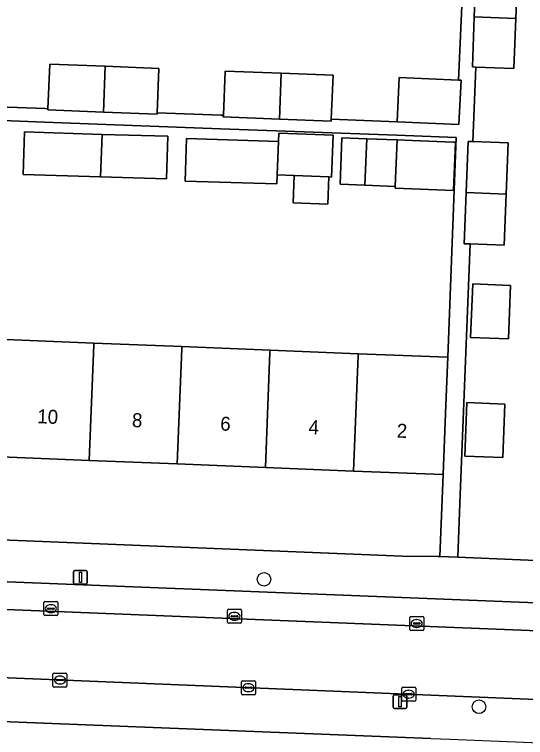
# Model space of a CAD drawing. Extents: x 160732 to 162107, y 387428 to 388479.
# Drawn here: x 161367.1 to 161403.7, y 387607.2 to 387659 of the extents above; entities that cross this region are included whole.
import ezdxf

# ---------------------------------------------------------------- set-up
doc = ezdxf.new("R2010")
doc.units = 0
for name, color, linetype in [('IMGEO_Boom', 7, 'Continuous'), ('IMGEO_Erf', 7, 'Continuous'), ('IMGEO_Kolk', 7, 'Continuous'), ('IMGEO_Lichtmast', 7, 'Continuous'), ('IMGEO_Pand', 7, 'Continuous'), ('IMGEO_Pand_nummerreeks', 7, 'Continuous'), ('IMGEO_Parkeervlak_open', 7, 'Continuous'), ('IMGEO_Rijbaan_lokaal_open', 7, 'Continuous'), ('IMGEO_Voetpad_open', 7, 'Continuous')]:
    doc.layers.add(name, color=color, linetype=linetype)

msp = doc.modelspace()

# ---------------------------------------------------------------- linework, layer by layer
at = {"layer": 'IMGEO_Boom'}
for centre in [(161384.952, 387618.539), (161400.35, 387609.407)]:
    msp.add_circle(centre, 0.489, dxfattribs=at)
at = {"layer": 'IMGEO_Erf'}
for points in [[(161423.669, 387678.065), (161401.302, 387678.816), (161401.063, 387671.695), (161403.825, 387671.588), (161403.687, 387667.994), (161400.925, 387668.101), (161400.706, 387662.444), (161403.124, 387662.35), (161402.985, 387658.751), (161402.846, 387655.152), (161400.115, 387655.258), (161399.908, 387649.924), (161402.444, 387649.826), (161402.303, 387646.156), (161402.162, 387642.485), (161399.705, 387642.58), (161399.009, 387624.587), (161398.822, 387620.123), (161419, 387619.277), (161421.33, 387619.212)], [(161364.544, 387652.468), (161369.269, 387652.282), (161369.482, 387652.274), (161369.609, 387655.478), (161373.584, 387655.32), (161377.421, 387655.167), (161377.295, 387651.987), (161381.877, 387651.818), (161382.041, 387651.812), (161382.167, 387654.978), (161386.19, 387654.818), (161389.897, 387654.67), (161389.772, 387651.523), (161394.49, 387651.346), (161394.634, 387654.518), (161398.889, 387654.324), (161399.328, 387664.468)], [(161366.46, 387635.725), (161372.769, 387635.472), (161379.077, 387635.22), (161385.385, 387634.967), (161391.693, 387634.714), (161398.121, 387634.457), (161398.711, 387650.213), (161394.454, 387650.372), (161381.841, 387650.844), (161369.232, 387651.308), (161356.624, 387651.805)], [(161396.894, 387607.128), (161354.697, 387608.799), (161353.887, 387588.126)]]:
    msp.add_lwpolyline(points, dxfattribs=at)
for points in [[(161367.703, 387647.558), (161367.795, 387650.608), (161373.369, 387650.439), (161378.066, 387650.297), (161377.974, 387647.247), (161373.247, 387647.39)], [(161379.405, 387650.136), (161385.995, 387649.937), (161386.019, 387650.531), (161389.902, 387650.376), (161389.782, 387647.376), (161389.605, 387647.383), (161389.527, 387645.422), (161387.04, 387645.521), (161387.118, 387647.482), (161385.899, 387647.531), (161385.862, 387646.888), (161379.313, 387647.086)], [(161390.535, 387650.199), (161392.309, 387650.128), (161394.475, 387650.042), (161394.487, 387650.042), (161395.568, 387649.998), (161398.516, 387649.88), (161398.662, 387649.874), (161398.524, 387646.416), (161394.337, 387646.582), (161394.342, 387646.708), (161392.176, 387646.794), (161390.402, 387646.865)], [(161402.609, 387639.608), (161402.461, 387635.777), (161399.75, 387635.881), (161399.898, 387639.712)], [(161402.199, 387631.102), (161402.051, 387627.271), (161399.34, 387627.375), (161399.488, 387631.206)], [(161397.784, 387626.046), (161391.357, 387626.303), (161385.049, 387626.556), (161378.741, 387626.809), (161372.432, 387627.061), (161366.124, 387627.314), (161359.816, 387627.566), (161353.508, 387627.819), (161347.2, 387628.071), (161340.892, 387628.324), (161334.584, 387628.577), (161328.275, 387628.829), (161321.967, 387629.082), (161315.659, 387629.334), (161309.351, 387629.587), (161303.043, 387629.84), (161296.615, 387630.097), (161296.376, 387624.211), (161394.861, 387620.206), (161397.417, 387620.182), (161397.549, 387620.176)]]:
    msp.add_lwpolyline(points, close=True, dxfattribs=at)
at = {"layer": 'IMGEO_Kolk'}
for p, q in [((161369.189, 387616.014), (161369.189, 387616.866)), ((161369.264, 387616.94), (161370.116, 387616.94)), ((161369.677, 387616.72), (161369.702, 387616.72)), ((161370.19, 387616.866), (161370.19, 387616.014)), ((161369.448, 387616.434), (161369.448, 387616.446)), ((161369.886, 387616.397), (161369.488, 387616.397)), ((161369.491, 387616.483), (161369.889, 387616.483)), ((161369.7, 387616.16), (161369.675, 387616.16)), ((161369.932, 387616.446), (161369.932, 387616.434)), ((161382.331, 387615.463), (161382.331, 387616.315)), ((161382.406, 387616.389), (161383.258, 387616.389)), ((161382.819, 387616.169), (161382.844, 387616.169)), ((161383.332, 387616.315), (161383.332, 387615.463)), ((161370.116, 387615.94), (161369.264, 387615.94)), ((161382.59, 387615.883), (161382.59, 387615.895)), ((161383.028, 387615.846), (161382.63, 387615.846)), ((161382.633, 387615.932), (161383.031, 387615.932)), ((161382.842, 387615.609), (161382.817, 387615.609)), ((161383.074, 387615.895), (161383.074, 387615.883)), ((161395.388, 387614.947), (161395.388, 387615.799)), ((161395.463, 387615.873), (161396.315, 387615.873)), ((161395.876, 387615.653), (161395.901, 387615.653)), ((161396.389, 387615.799), (161396.389, 387614.947)), ((161383.258, 387615.389), (161382.406, 387615.389)), ((161395.647, 387615.367), (161395.647, 387615.379)), ((161396.085, 387615.33), (161395.687, 387615.33)), ((161395.69, 387615.416), (161396.088, 387615.416)), ((161395.899, 387615.093), (161395.874, 387615.093)), ((161396.131, 387615.379), (161396.131, 387615.367)), ((161396.315, 387614.873), (161395.463, 387614.873)), ((161369.838, 387610.893), (161369.838, 387611.745)), ((161369.913, 387611.819), (161370.765, 387611.819)), ((161370.326, 387611.599), (161370.351, 387611.599)), ((161370.839, 387611.745), (161370.839, 387610.893)), ((161370.097, 387611.313), (161370.097, 387611.325)), ((161370.535, 387611.276), (161370.137, 387611.276)), ((161370.14, 387611.362), (161370.538, 387611.362)), ((161370.349, 387611.039), (161370.324, 387611.039)), ((161370.581, 387611.325), (161370.581, 387611.313)), ((161383.339, 387610.344), (161383.339, 387611.196)), ((161383.414, 387611.27), (161384.266, 387611.27)), ((161383.827, 387611.05), (161383.852, 387611.05)), ((161384.34, 387611.196), (161384.34, 387610.344)), ((161370.765, 387610.819), (161369.913, 387610.819)), ((161383.598, 387610.764), (161383.598, 387610.776)), ((161384.036, 387610.727), (161383.638, 387610.727)), ((161383.641, 387610.813), (161384.039, 387610.813)), ((161383.85, 387610.49), (161383.825, 387610.49)), ((161384.082, 387610.776), (161384.082, 387610.764)), ((161394.813, 387609.878), (161394.813, 387610.73)), ((161394.888, 387610.804), (161395.74, 387610.804)), ((161395.301, 387610.584), (161395.326, 387610.584)), ((161395.814, 387610.73), (161395.814, 387609.878)), ((161384.266, 387610.27), (161383.414, 387610.27)), ((161395.072, 387610.298), (161395.072, 387610.31)), ((161395.51, 387610.261), (161395.112, 387610.261)), ((161395.115, 387610.347), (161395.513, 387610.347)), ((161395.324, 387610.024), (161395.299, 387610.024)), ((161395.556, 387610.31), (161395.556, 387610.298)), ((161395.74, 387609.804), (161394.888, 387609.804))]:
    msp.add_line(p, q, dxfattribs=at)
for points in [[(161369.189, 387616.014), (161369.189, 387616.866)], [(161369.264, 387616.94), (161370.116, 387616.94)], [(161370.19, 387616.866), (161370.19, 387616.014)], [(161382.331, 387615.463), (161382.331, 387616.315)], [(161382.406, 387616.389), (161383.258, 387616.389)], [(161383.332, 387616.315), (161383.332, 387615.463)], [(161370.116, 387615.94), (161369.264, 387615.94)], [(161395.388, 387614.947), (161395.388, 387615.799)], [(161395.463, 387615.873), (161396.315, 387615.873)], [(161396.389, 387615.799), (161396.389, 387614.947)], [(161383.258, 387615.389), (161382.406, 387615.389)], [(161396.315, 387614.873), (161395.463, 387614.873)], [(161369.838, 387610.893), (161369.838, 387611.745)], [(161369.913, 387611.819), (161370.765, 387611.819)], [(161370.839, 387611.745), (161370.839, 387610.893)], [(161383.339, 387610.344), (161383.339, 387611.196)], [(161383.414, 387611.27), (161384.266, 387611.27)], [(161384.34, 387611.196), (161384.34, 387610.344)], [(161370.765, 387610.819), (161369.913, 387610.819)], [(161394.813, 387609.878), (161394.813, 387610.73)], [(161394.888, 387610.804), (161395.74, 387610.804)], [(161395.814, 387610.73), (161395.814, 387609.878)], [(161384.266, 387610.27), (161383.414, 387610.27)], [(161395.74, 387609.804), (161394.888, 387609.804)]]:
    msp.add_lwpolyline(points, dxfattribs=at)
for centre, radius, start, end in [((161369.266, 387616.864), 0.0765, 91.552, 178.448), ((161369.266, 387616.864), 0.0765, 91.552, 178.448), ((161370.114, 387616.864), 0.0765, 1.552, 88.448), ((161370.114, 387616.864), 0.0765, 1.552, 88.448), ((161369.488, 387616.443), 0.0403, 85.8775, 175.7526), ((161369.485, 387616.433), 0.0366, 178.938, 274.7102), ((161369.889, 387616.44), 0.043, 264.8664, 352.4533), ((161369.893, 387616.445), 0.0386, 1.7309, 96.639), ((161382.408, 387616.313), 0.0765, 91.552, 178.448), ((161382.408, 387616.313), 0.0765, 91.552, 178.448), ((161383.256, 387616.313), 0.0765, 1.552, 88.448), ((161383.256, 387616.313), 0.0765, 1.552, 88.448), ((161369.266, 387616.016), 0.0765, 181.552, 268.448), ((161369.266, 387616.016), 0.0765, 181.552, 268.448), ((161370.114, 387616.016), 0.0765, 271.552, 358.448), ((161370.114, 387616.016), 0.0765, 271.552, 358.448), ((161382.63, 387615.892), 0.0403, 85.8775, 175.7526), ((161382.627, 387615.882), 0.0366, 178.938, 274.7102), ((161383.031, 387615.889), 0.043, 264.8664, 352.4533), ((161383.035, 387615.894), 0.0386, 1.7309, 96.639), ((161395.465, 387615.797), 0.0765, 91.552, 178.448), ((161395.465, 387615.797), 0.0765, 91.552, 178.448), ((161396.313, 387615.797), 0.0765, 1.552, 88.448), ((161396.313, 387615.797), 0.0765, 1.552, 88.448), ((161382.408, 387615.465), 0.0765, 181.552, 268.448), ((161382.408, 387615.465), 0.0765, 181.552, 268.448), ((161383.256, 387615.465), 0.0765, 271.552, 358.448), ((161383.256, 387615.465), 0.0765, 271.552, 358.448), ((161395.687, 387615.376), 0.0403, 85.8775, 175.7526), ((161395.684, 387615.366), 0.0366, 178.938, 274.7102), ((161396.088, 387615.373), 0.043, 264.8664, 352.4533), ((161396.092, 387615.378), 0.0386, 1.7309, 96.639), ((161395.465, 387614.949), 0.0765, 181.552, 268.448), ((161395.465, 387614.949), 0.0765, 181.552, 268.448), ((161396.313, 387614.949), 0.0765, 271.552, 358.448), ((161396.313, 387614.949), 0.0765, 271.552, 358.448), ((161369.915, 387611.743), 0.0765, 91.552, 178.448), ((161369.915, 387611.743), 0.0765, 91.552, 178.448), ((161370.763, 387611.743), 0.0765, 1.552, 88.448), ((161370.763, 387611.743), 0.0765, 1.552, 88.448), ((161370.137, 387611.322), 0.0403, 85.8775, 175.7526), ((161370.134, 387611.312), 0.0366, 178.938, 274.7102), ((161370.538, 387611.319), 0.043, 264.8664, 352.4533), ((161370.542, 387611.324), 0.0386, 1.7309, 96.639), ((161383.416, 387611.194), 0.0765, 91.552, 178.448), ((161383.416, 387611.194), 0.0765, 91.552, 178.448), ((161384.264, 387611.194), 0.0765, 1.552, 88.448), ((161384.264, 387611.194), 0.0765, 1.552, 88.448), ((161369.915, 387610.895), 0.0765, 181.552, 268.448), ((161369.915, 387610.895), 0.0765, 181.552, 268.448), ((161370.763, 387610.895), 0.0765, 271.552, 358.448), ((161370.763, 387610.895), 0.0765, 271.552, 358.448), ((161383.638, 387610.773), 0.0403, 85.8775, 175.7526), ((161383.635, 387610.763), 0.0366, 178.938, 274.7102), ((161384.039, 387610.77), 0.043, 264.8664, 352.4533), ((161384.043, 387610.775), 0.0386, 1.7309, 96.639), ((161394.89, 387610.728), 0.0765, 91.552, 178.448), ((161394.89, 387610.728), 0.0765, 91.552, 178.448), ((161395.738, 387610.728), 0.0765, 1.552, 88.448), ((161395.738, 387610.728), 0.0765, 1.552, 88.448), ((161383.416, 387610.346), 0.0765, 181.552, 268.448), ((161383.416, 387610.346), 0.0765, 181.552, 268.448), ((161384.264, 387610.346), 0.0765, 271.552, 358.448), ((161384.264, 387610.346), 0.0765, 271.552, 358.448), ((161394.89, 387609.88), 0.0765, 181.552, 268.448), ((161394.89, 387609.88), 0.0765, 181.552, 268.448), ((161395.112, 387610.307), 0.0403, 85.8775, 175.7526), ((161395.109, 387610.297), 0.0366, 178.938, 274.7102), ((161395.513, 387610.304), 0.043, 264.8664, 352.4533), ((161395.517, 387610.309), 0.0386, 1.7309, 96.639), ((161395.738, 387609.88), 0.0765, 271.552, 358.448), ((161395.738, 387609.88), 0.0765, 271.552, 358.448)]:
    msp.add_arc(centre, radius, start, end, dxfattribs=at)
for centre, major_axis, ratio, start_param, end_param in [((161369.676, 387616.44), (-0.387, 0.002), 0.722429, 4.712389, 7.853982), ((161369.701, 387616.44), (-0.39, 0.002), 0.717154, 1.570796, 4.712389), ((161382.818, 387615.889), (-0.387, 0.002), 0.722429, 4.712389, 7.853982), ((161382.843, 387615.889), (-0.39, 0.002), 0.717154, 1.570796, 4.712389), ((161395.875, 387615.373), (-0.387, 0.002), 0.722429, 4.712389, 7.853982), ((161395.9, 387615.373), (-0.39, 0.002), 0.717154, 1.570796, 4.712389), ((161370.325, 387611.319), (-0.387, 0.002), 0.722429, 4.712389, 7.853982), ((161370.35, 387611.319), (-0.39, 0.002), 0.717154, 1.570796, 4.712389), ((161383.826, 387610.77), (-0.387, 0.002), 0.722429, 4.712389, 7.853982), ((161383.851, 387610.77), (-0.39, 0.002), 0.717154, 1.570796, 4.712389), ((161395.3, 387610.304), (-0.387, 0.002), 0.722429, 4.712389, 7.853982), ((161395.325, 387610.304), (-0.39, 0.002), 0.717154, 1.570796, 4.712389)]:
    msp.add_ellipse(centre, major_axis=major_axis, ratio=ratio, start_param=start_param, end_param=end_param, dxfattribs=at)
at = {"layer": 'IMGEO_Lichtmast'}
for p, q in [((161371.308, 387618.281), (161371.308, 387619.081)), ((161371.308, 387619.081), (161371.308, 387618.281)), ((161371.408, 387619.181), (161372.198, 387619.181)), ((161372.198, 387619.181), (161371.408, 387619.181)), ((161372.298, 387619.081), (161372.298, 387618.281)), ((161372.298, 387618.281), (161372.298, 387619.081)), ((161372.198, 387618.181), (161371.408, 387618.181)), ((161371.408, 387618.181), (161372.198, 387618.181)), ((161394.194, 387609.369), (161394.194, 387610.169)), ((161394.194, 387610.169), (161394.194, 387609.369)), ((161394.294, 387610.269), (161395.084, 387610.269)), ((161395.084, 387610.269), (161394.294, 387610.269)), ((161395.184, 387610.169), (161395.184, 387609.369)), ((161395.184, 387609.369), (161395.184, 387610.169)), ((161395.084, 387609.269), (161394.294, 387609.269)), ((161394.294, 387609.269), (161395.084, 387609.269))]:
    msp.add_line(p, q, dxfattribs=at)
for points in [[(161371.728, 387619.056), (161371.878, 387619.056), (161371.878, 387618.306), (161371.728, 387618.306), (161371.728, 387619.056)], [(161394.614, 387610.144), (161394.764, 387610.144), (161394.764, 387609.394), (161394.614, 387609.394), (161394.614, 387610.144)]]:
    msp.add_lwpolyline(points, dxfattribs=at)
for centre, start, end in [((161371.408, 387619.081), 90, 180), ((161371.408, 387619.081), 90, 180), ((161372.198, 387619.081), 0, 90), ((161372.198, 387619.081), 360, 90), ((161371.408, 387618.281), 180, 270), ((161371.408, 387618.281), 180, 270), ((161372.198, 387618.281), 270, 0), ((161372.198, 387618.281), 270, 0), ((161394.294, 387610.169), 90, 180), ((161394.294, 387610.169), 90, 180), ((161395.084, 387610.169), 0, 90), ((161395.084, 387610.169), 360, 90), ((161394.294, 387609.369), 180, 270), ((161394.294, 387609.369), 180, 270), ((161395.084, 387609.369), 270, 0), ((161395.084, 387609.369), 270, 0)]:
    msp.add_arc(centre, 0.1, start, end, dxfattribs=at)
at = {"layer": 'IMGEO_Pand'}
for points in [[(161403.124, 387662.35), (161400.706, 387662.444), (161400.153, 387662.465), (161400.014, 387658.866), (161402.985, 387658.751)], [(161402.985, 387658.751), (161400.014, 387658.866), (161399.875, 387655.267), (161400.115, 387655.258), (161402.846, 387655.152)], [(161373.584, 387655.32), (161369.609, 387655.478), (161369.482, 387652.274), (161369.478, 387652.184), (161373.452, 387652.026)], [(161373.584, 387655.32), (161373.452, 387652.026), (161377.29, 387651.873), (161377.295, 387651.987), (161377.421, 387655.167)], [(161386.19, 387654.818), (161382.167, 387654.978), (161382.041, 387651.812), (161382.036, 387651.684), (161386.059, 387651.524)], [(161386.19, 387654.818), (161386.059, 387651.524), (161389.766, 387651.377), (161389.772, 387651.523), (161389.897, 387654.67)], [(161399.061, 387654.316), (161398.889, 387654.324), (161394.634, 387654.518), (161394.49, 387651.346), (161398.917, 387651.145)], [(161367.795, 387650.608), (161367.703, 387647.558), (161373.247, 387647.39), (161373.369, 387650.439)], [(161377.974, 387647.247), (161378.066, 387650.297), (161373.369, 387650.439), (161373.247, 387647.39)], [(161389.902, 387650.376), (161386.019, 387650.531), (161385.995, 387649.937), (161385.899, 387647.531), (161387.118, 387647.482), (161389.605, 387647.383), (161389.782, 387647.376)], [(161385.995, 387649.937), (161379.405, 387650.136), (161379.313, 387647.086), (161385.862, 387646.888), (161385.899, 387647.531)], [(161392.309, 387650.128), (161390.535, 387650.199), (161390.402, 387646.865), (161392.176, 387646.794)], [(161394.487, 387650.042), (161394.475, 387650.042), (161392.309, 387650.128), (161392.176, 387646.794), (161394.342, 387646.708)], [(161398.662, 387649.874), (161398.516, 387649.88), (161395.568, 387649.998), (161394.487, 387650.042), (161394.342, 387646.708), (161394.337, 387646.582), (161398.524, 387646.416)], [(161402.444, 387649.826), (161399.908, 387649.924), (161399.573, 387649.937), (161399.432, 387646.266), (161402.303, 387646.156)], [(161389.605, 387647.383), (161387.118, 387647.482), (161387.04, 387645.521), (161389.527, 387645.422)], [(161402.303, 387646.156), (161399.432, 387646.266), (161399.29, 387642.596), (161399.705, 387642.58), (161402.162, 387642.485)], [(161402.609, 387639.608), (161399.898, 387639.712), (161399.75, 387635.881), (161402.461, 387635.777)], [(161366.124, 387627.314), (161372.432, 387627.061), (161372.764, 387635.341), (161372.769, 387635.472), (161366.46, 387635.725), (161366.455, 387635.594)], [(161379.072, 387635.088), (161379.077, 387635.22), (161372.769, 387635.472), (161372.764, 387635.341), (161372.432, 387627.061), (161378.741, 387626.809)], [(161378.741, 387626.809), (161385.049, 387626.556), (161385.38, 387634.835), (161385.385, 387634.967), (161379.077, 387635.22), (161379.072, 387635.088)], [(161391.688, 387634.582), (161391.693, 387634.714), (161385.385, 387634.967), (161385.38, 387634.835), (161385.049, 387626.556), (161391.357, 387626.303)], [(161391.357, 387626.303), (161397.784, 387626.046), (161397.984, 387631.042), (161398.121, 387634.457), (161391.693, 387634.714), (161391.688, 387634.582)], [(161402.199, 387631.102), (161399.488, 387631.206), (161399.34, 387627.375), (161402.051, 387627.271)]]:
    msp.add_lwpolyline(points, close=True, dxfattribs=at)
at = {"layer": 'IMGEO_Parkeervlak_open'}
for points in [[(161418.868, 387616.287), (161290.826, 387621.371)], [(161273.653, 387620.056), (161343.386, 387617.292), (161346.839, 387617.155), (161408.113, 387614.711), (161411.581, 387614.585), (161422.245, 387614.14)]]:
    msp.add_lwpolyline(points, dxfattribs=at)
at = {"layer": 'IMGEO_Rijbaan_lokaal_open'}
msp.add_lwpolyline([(161346.839, 387617.155), (161346.661, 387612.253), (161347.913, 387612.202), (161348.486, 387612.138), (161356.144, 387611.896), (161407.95, 387609.79), (161408.113, 387614.711)], close=True, dxfattribs=at)
at = {"layer": 'IMGEO_Voetpad_open'}
for points in [[(161399.328, 387664.468), (161398.889, 387654.324), (161399.061, 387654.316), (161398.917, 387651.145), (161394.49, 387651.346), (161389.772, 387651.523), (161389.766, 387651.377), (161386.059, 387651.524), (161382.036, 387651.684), (161382.041, 387651.812), (161381.877, 387651.818), (161377.295, 387651.987), (161377.29, 387651.873), (161373.452, 387652.026), (161369.478, 387652.184), (161369.482, 387652.274), (161369.269, 387652.282), (161364.544, 387652.468)], [(161356.624, 387651.805), (161369.232, 387651.308), (161381.841, 387650.844), (161394.454, 387650.372), (161398.711, 387650.213), (161398.121, 387634.457), (161397.984, 387631.042), (161397.784, 387626.046), (161397.549, 387620.176), (161398.822, 387620.123), (161399.009, 387624.587), (161399.705, 387642.58), (161399.29, 387642.596), (161399.432, 387646.266), (161399.573, 387649.937), (161399.908, 387649.924), (161400.115, 387655.258), (161399.875, 387655.267), (161400.014, 387658.866), (161400.153, 387662.465)], [(161421.33, 387619.212), (161419, 387619.277), (161398.822, 387620.123), (161397.549, 387620.176), (161397.417, 387620.182), (161394.861, 387620.206), (161296.376, 387624.211), (161294.978, 387624.268), (161289.236, 387624.502), (161277.368, 387624.929), (161273.516, 387625.067)], [(161276.454, 387621.763), (161277.37, 387621.762), (161286.039, 387621.528), (161286.077, 387622.715), (161290.881, 387622.56), (161290.826, 387621.371), (161418.868, 387616.287)], [(161422.811, 387609.126), (161411.375, 387609.658), (161407.95, 387609.79), (161356.144, 387611.896), (161356.112, 387610.696), (161347.841, 387611.016), (161347.913, 387612.202), (161346.661, 387612.253), (161343.203, 387612.394), (161312.936, 387613.577), (161289.172, 387614.484), (161272.446, 387615.211), (161271.428, 387615.232), (161270.821, 387611.482)], [(161272.842, 387612.109), (161293.778, 387611.304), (161295.346, 387611.244), (161350.027, 387609.14), (161354.703, 387608.945), (161354.697, 387608.799), (161396.894, 387607.128), (161398.295, 387607.073), (161409.384, 387606.634), (161415.333, 387606.399), (161420.803, 387606.202)]]:
    msp.add_lwpolyline(points, dxfattribs=at)

# ---------------------------------------------------------------- texts
at = {"layer": 'IMGEO_Pand_nummerreeks'}
for s, p in [('10', (161368.699, 387629.733)), ('8', (161375.483, 387629.461)), ('6', (161381.802, 387629.208)), ('4', (161388.125, 387628.954)), ('2', (161394.446, 387628.701))]:
    msp.add_text(s, height=1, rotation=357.707, dxfattribs=at).set_placement(p)

doc.saveas('drawing.dxf')
